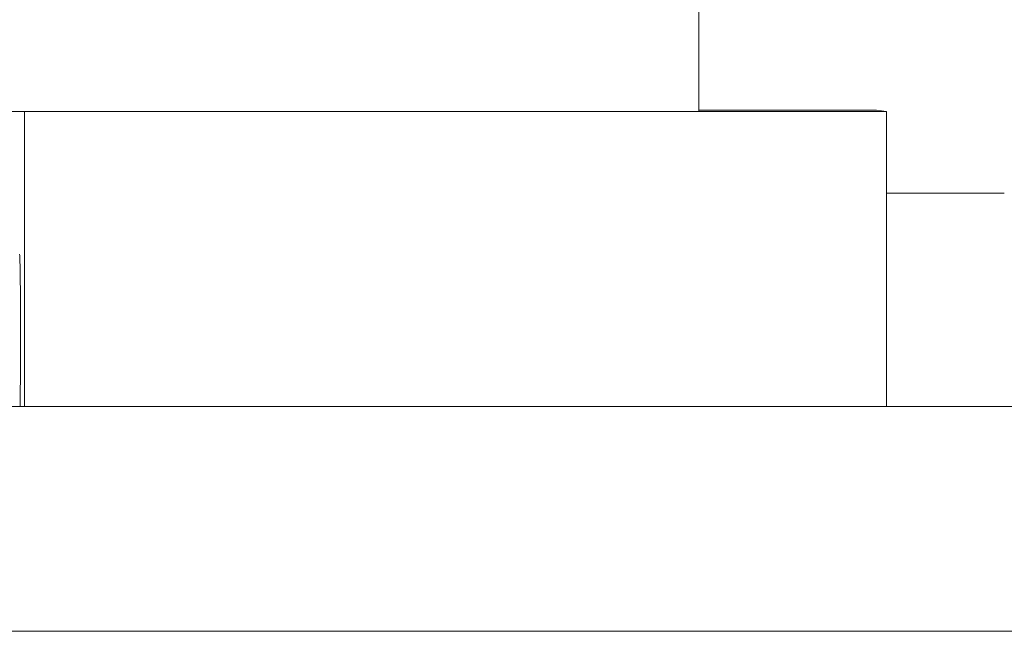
# Model space of a CAD drawing. Extents: x 0 to 59450, y 0 to 42050.
# Tile 300 of 304: x 51754 to 51885, y 37858 to 37940. Entities that reach past the tile are written whole.
import ezdxf

# ---------------------------------------------------------------- set-up
doc = ezdxf.new("R2010")
doc.units = 0
doc.header["$LTSCALE"] = 20
doc.header["$MEASUREMENT"] = 0
doc.layers.get('0').update_dxf_attribs({"linetype": 'CONTINUOUS'})

msp = doc.modelspace()

# ---------------------------------------------------------------- linework, layer by layer
at = {"color": 3, "linetype": 'Continuous', "lineweight": 13}
for p, q in [((51844.332, 38032.948), (51844.329, 37927.448)), ((51669.345, 37927.448), (51754.391, 37927.448)), ((51754.337, 37927.448), (51754.391, 37927.44)), ((51754.39, 37888.053), (51754.391, 37927.44)), ((51754.391, 37927.44), (51869.38, 37927.44)), ((51868.038, 37927.643), (51844.329, 37927.643)), ((51868.038, 37927.643), (51869.38, 37927.44)), ((51869.38, 37927.44), (51869.379, 37888.053)), ((51875.316, 37916.542), (51869.38, 37916.542)), ((51879.849, 37916.542), (51875.316, 37916.542)), ((51882.792, 37916.542), (51879.849, 37916.542)), ((51885.084, 37916.542), (51882.792, 37916.542)), ((51753.833, 37904.495), (51753.828, 37904.952)), ((51753.838, 37904.022), (51753.833, 37904.495)), ((51753.843, 37903.536), (51753.838, 37904.022)), ((51753.847, 37903.038), (51753.843, 37903.536)), ((51753.85, 37902.533), (51753.847, 37903.038)), ((51753.854, 37902.022), (51753.85, 37902.533)), ((51753.856, 37901.507), (51753.854, 37902.022)), ((51753.859, 37900.992), (51753.856, 37901.507)), ((51753.861, 37900.478), (51753.859, 37900.992)), ((51753.863, 37899.967), (51753.861, 37900.478)), ((51753.864, 37899.461), (51753.863, 37899.967)), ((51753.865, 37898.962), (51753.864, 37899.461)), ((51753.866, 37898.471), (51753.865, 37898.962)), ((51753.866, 37897.99), (51753.866, 37898.471)), ((51753.866, 37897.518), (51753.866, 37897.99)), ((51753.865, 37896.22), (51753.866, 37896.785)), ((51753.865, 37895.845), (51753.865, 37896.22)), ((51753.866, 37896.785), (51753.866, 37897.518)), ((51753.862, 37894.86), (51753.863, 37895.214)), ((51753.863, 37895.214), (51753.864, 37895.546)), ((51753.864, 37895.546), (51753.865, 37895.845)), ((51753.856, 37893.47), (51753.858, 37893.819)), ((51753.858, 37893.819), (51753.859, 37894.166)), ((51753.859, 37894.166), (51753.861, 37894.511)), ((51753.861, 37894.511), (51753.862, 37894.86)), ((51753.847, 37892.09), (51753.849, 37892.432)), ((51753.849, 37892.432), (51753.852, 37892.776)), ((51753.852, 37892.776), (51753.854, 37893.122)), ((51753.854, 37893.122), (51753.856, 37893.47)), ((51753.835, 37890.768), (51753.838, 37891.091)), ((51753.838, 37891.091), (51753.841, 37891.419)), ((51753.841, 37891.419), (51753.844, 37891.752)), ((51753.844, 37891.752), (51753.847, 37892.09)), ((51753.82, 37889.557), (51753.824, 37889.846)), ((51753.824, 37889.846), (51753.828, 37890.145)), ((51753.828, 37890.145), (51753.832, 37890.453)), ((51753.832, 37890.453), (51753.835, 37890.768)), ((51997.718, 37888.053), (48170.562, 37888.054)), ((51753.793, 37888.053), (51753.798, 37888.273)), ((48170.562, 37858.054), (51997.718, 37858.053))]:
    msp.add_line(p, q, dxfattribs=at)
for centre, radius, start, end in [((51749.543, 37907.928), 4.222, 4.85772, 6.70637), ((51736.984, 37907.217), 16.8, 3.13232, 3.64769), ((51675.223, 37904.973), 78.6, 2.17688, 2.30534), ((51707.653, 37906.236), 46.145, 1.87513, 2.14017), ((51698.6, 37905.866), 55.206, 1.69406, 1.95124), ((51661.963, 37904.898), 91.855, 1.44745, 1.62206), ((51621.259, 37904.014), 132.568, 1.25129, 1.38516), ((51593.726, 37903.466), 160.108, 1.11037, 1.23208), ((51557.556, 37902.808), 196.283, 0.99046, 1.09771), ((51509.336, 37902.064), 244.509, 0.87717, 0.96943), ((51459.705, 37901.356), 294.144, 0.78595, 0.86714), ((51410.735, 37900.72), 343.119, 0.70674, 0.77996), ((51628.094, 37890.949), 125.733, 358.7803, 358.88617), ((51605.986, 37891.341), 147.844, 358.90071, 358.99586), ((51580.175, 37891.83), 173.66, 358.984, 359.06895), ((51552.602, 37892.388), 201.239, 359.03742, 359.11405), ((51523.41, 37892.796), 230.433, 359.12486, 359.1944)]:
    msp.add_arc(centre, radius, start, end, dxfattribs=at)

doc.saveas('drawing.dxf')
